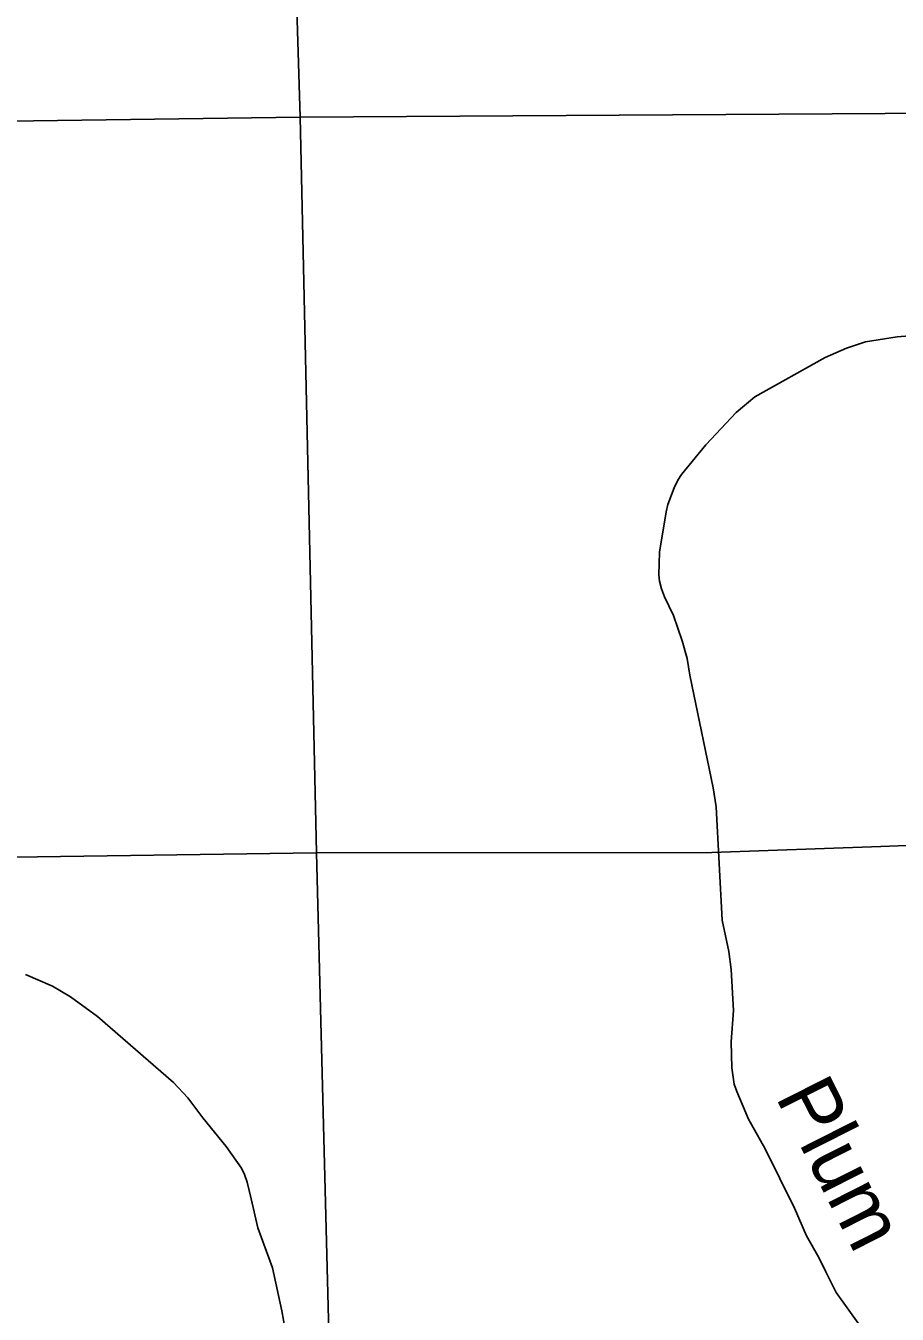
# Model space of a CAD drawing. Extents: x -19 to 366, y -4 to 359.
# Drawn here: x 166.954 to 168.146, y 177.432 to 179.195 of the extents above; entities that cross this region are included whole.
import ezdxf

# ---------------------------------------------------------------- set-up
doc = ezdxf.new("R2010")
doc.units = 0
for name, color, linetype in [('R_Axis Annot', 7, 'Continuous'), ('R_Temp Easement', 7, 'Continuous'), ('Sheet Fence', 7, 'Continuous')]:
    doc.layers.add(name, color=color, linetype=linetype)

msp = doc.modelspace()

# ---------------------------------------------------------------- linework, layer by layer
at = {"layer": 'R_Axis Annot'}
for points in [[(167.2972, 180.1036), (167.3293, 179.0697)], [(167.3293, 179.0697), (168.3474, 179.0763)], [(166.8976, 179.0636), (167.3293, 179.0697)], [(167.3293, 179.0697), (167.3515, 178.0632)], [(167.3515, 178.0632), (167.8923, 178.0633), (168.123, 178.0716), (168.3745, 178.0811)], [(166.3649, 178.0488), (167.3515, 178.0632)], [(167.3515, 178.0632), (167.3774, 177.0519)]]:
    msp.add_lwpolyline(points, dxfattribs=at)
at = {"layer": 'R_Temp Easement'}
for points in [[(167.8405, 178.5627), (167.8456, 178.5729), (167.8506, 178.5807), (167.8838, 178.6214), (167.9255, 178.6654), (167.9508, 178.6872), (168.0472, 178.7407), (168.0763, 178.7535), (168.102, 178.7622), (168.1453, 178.7691), (168.174, 178.7716)], [(168.0945, 177.4165), (168.0619, 177.4616), (168.0479, 177.4897), (168.0384, 177.5095), (168.0215, 177.5392), (168.005, 177.5767), (167.9651, 177.658), (167.9421, 177.6985), (167.9261, 177.7364), (167.9228, 177.7465), (167.9193, 177.7688), (167.9183, 177.8044), (167.9215, 177.8474), (167.9184, 177.9034), (167.9153, 177.9281), (167.9062, 177.9709), (167.898, 178.1258), (167.894, 178.152), (167.8618, 178.3062), (167.8583, 178.3289), (167.8516, 178.353), (167.8395, 178.3877), (167.8274, 178.4135), (167.8233, 178.4242), (167.8206, 178.4348), (167.8194, 178.4435), (167.8206, 178.4744), (167.8297, 178.5295), (167.8321, 178.5396), (167.8405, 178.5627)], [(167.3086, 177.411), (167.3039, 177.4362), (167.2911, 177.4954), (167.2713, 177.55), (167.2619, 177.5894), (167.2567, 177.6124), (167.253, 177.6231), (167.249, 177.6315), (167.2279, 177.6612), (167.1962, 177.7006), (167.1756, 177.7277), (167.1561, 177.7489), (167.0518, 177.8393), (167.0151, 177.8659), (166.9903, 177.8806), (166.9535, 177.8968)]]:
    msp.add_lwpolyline(points, dxfattribs=at)
at = {"layer": 'Sheet Fence'}
for points in [[(176.1271, 2.4436), (175.8876, 11.0613), (175.6472, 19.6792), (175.4061, 28.2972), (175.164, 36.9153), (174.9212, 45.5335), (174.6775, 54.1519), (174.433, 62.7704), (174.1876, 71.389), (173.9414, 80.0077), (173.6944, 88.6266), (173.4466, 97.2456), (173.1979, 105.8647), (172.9484, 114.484), (172.6981, 123.1034), (172.447, 131.7229), (172.195, 140.3425), (171.9422, 148.9623), (171.6886, 157.5822), (171.4342, 166.2022), (171.179, 174.8224), (170.9229, 183.4427), (170.666, 192.0631), (170.4084, 200.6837), (170.1499, 209.3044), (169.8906, 217.9252), (169.6305, 226.5461), (169.3695, 235.1672), (169.1078, 243.7884), (168.8453, 252.4098), (168.5819, 261.0312), (168.3178, 269.6528), (168.0528, 278.2746), (167.7871, 286.8964), (167.5205, 295.5185), (167.2532, 304.1406), (166.985, 312.7629), (166.7161, 321.3853), (166.4463, 330.0078), (166.1758, 338.6305), (165.9044, 347.2533)], [(168.7902, 2.2442), (168.5607, 10.8615), (168.3304, 19.479), (168.0993, 28.0965), (167.8673, 36.7142), (167.6346, 45.3321), (167.4011, 53.95), (167.1668, 62.5681), (166.9316, 71.1863), (166.6957, 79.8047), (166.459, 88.4232), (166.2215, 97.0418), (165.9832, 105.6605), (165.7441, 114.2794), (165.5043, 122.8984), (165.2636, 131.5176), (165.0221, 140.1368), (164.7799, 148.7563), (164.5369, 157.3758), (164.2931, 165.9955), (164.0485, 174.6153), (163.8031, 183.2352), (163.5569, 191.8553), (163.31, 200.4755), (163.0623, 209.0959), (162.8138, 217.7164), (162.5645, 226.337), (162.3145, 234.9577), (162.0637, 243.5786), (161.8121, 252.1997), (161.5597, 260.8208), (161.3066, 269.4421), (161.0527, 278.0636), (160.798, 286.6851), (160.5426, 295.3068), (160.2864, 303.9287), (160.0294, 312.5507), (159.7717, 321.1728), (159.5132, 329.7951), (159.2539, 338.4175), (158.9939, 347.04)], [(0, 172.2839), (7.1335, 172.2883), (14.267, 172.3015), (21.4005, 172.3236), (28.5339, 172.3544), (35.6673, 172.3941), (42.8006, 172.4426), (49.9339, 172.4999), (57.0671, 172.566), (64.2002, 172.6409), (71.3332, 172.7246), (78.4661, 172.8172), (85.5989, 172.9186), (92.7315, 173.0287), (99.8641, 173.1477), (106.9964, 173.2755), (114.1286, 173.4122), (121.2606, 173.5576), (128.3925, 173.7119), (135.5241, 173.8749), (142.6555, 174.0468), (149.7867, 174.2275), (156.9177, 174.417), (164.0485, 174.6153), (171.179, 174.8224), (178.3092, 175.0383), (185.4392, 175.2631), (192.5688, 175.4966), (199.6982, 175.739), (206.8273, 175.9902), (213.9561, 176.2502), (221.0845, 176.5189), (228.2126, 176.7965), (235.3404, 177.083), (242.4677, 177.3782), (249.5948, 177.6822), (256.7214, 177.995), (263.8476, 178.3167), (270.9735, 178.6471), (278.0989, 178.9863), (285.2239, 179.3344), (292.3485, 179.6912), (299.4726, 180.0569), (306.5963, 180.4314), (313.7195, 180.8146), (320.8422, 181.2067), (327.9644, 181.6076), (335.0862, 182.0172), (342.2074, 182.4357)]]:
    msp.add_spline(points, degree=3, dxfattribs=at)

# ---------------------------------------------------------------- texts
at = {"layer": 'R_Temp Easement'}
msp.add_text('Plum', height=0.08, rotation=296.8743, dxfattribs=at).set_placement((167.9784, 177.7295))

doc.saveas('drawing.dxf')
